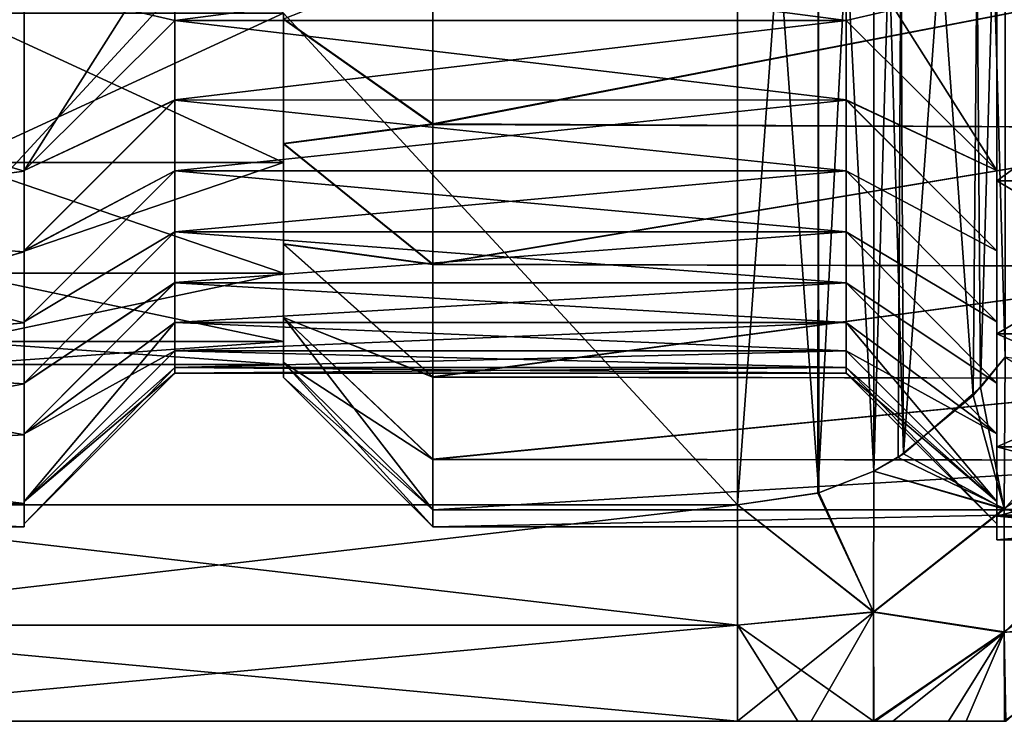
# Model space of a CAD drawing. Header units: metres. Extents: x -62 to 300, y -109 to 109.
# Tile 425 of 656: x -34.77 to -27.18, y 64.3 to 69.71. Entities that reach past the tile are written whole.
import ezdxf

# ---------------------------------------------------------------- set-up
doc = ezdxf.new("R2010")
doc.units = ezdxf.units.M
doc.layers.add('solid_500635', color=7, linetype='CONTINUOUS')

msp = doc.modelspace()

# ---------------------------------------------------------------- linework, layer by layer
at = {"layer": 'solid_500635'}
for points in [[(-29.239401, 74.630127, -20.06201), (-37.239399, 65.969872, -15.062011), (-37.239399, 74.630127, -20.06201)], [(-29.239401, 74.630127, -20.06201), (-29.239401, 65.969872, -15.062011), (-37.239399, 65.969872, -15.062011)], [(-29.239401, 65.969872, 0.722599), (-37.239399, 74.630127, 5.7226), (-37.239399, 65.969872, 0.722599)], [(-29.239401, 74.630127, 5.7226), (-37.239399, 74.630127, 5.7226), (-29.239401, 65.969872, 0.722599)], [(-28.613211, 74.540024, -20.009987), (-29.239401, 65.969872, -15.062011), (-29.239401, 74.630127, -20.06201)], [(-28.612667, 66.060127, 0.774709), (-29.239401, 74.630127, 5.7226), (-29.239401, 65.969872, 0.722599)], [(-28.618839, 74.541954, 5.671695), (-29.239401, 74.630127, 5.7226), (-28.612667, 66.060127, 0.774709)], [(-28.613211, 74.540024, -20.009987), (-28.619219, 66.05793, -15.112851), (-29.239401, 65.969872, -15.062011)], [(-28.188721, 74.371712, -19.912815), (-28.619219, 66.05793, -15.112851), (-28.613211, 74.540024, -20.009987)], [(-28.618839, 74.541954, 5.671695), (-28.612667, 66.060127, 0.774709), (-28.188559, 66.228348, 0.871829)], [(-28.618839, 74.541954, 5.671695), (-28.188559, 66.228348, 0.871829), (-28.187328, 74.371422, 5.573237)], [(-28.188721, 74.371712, -19.912815), (-28.187336, 66.228569, -15.211369), (-28.619219, 66.05793, -15.112851)], [(-27.958029, 74.238792, -19.836073), (-28.187336, 66.228569, -15.211369), (-28.188721, 74.371712, -19.912815)], [(-28.187328, 74.371422, 5.573237), (-28.188559, 66.228348, 0.871829), (-27.958639, 66.360794, 0.948297)], [(-27.998503, 74.264854, 5.511709), (-28.187328, 74.371422, 5.573237), (-27.958639, 66.360794, 0.948297)], [(-27.419758, 73.785851, 5.235154), (-27.998503, 74.264854, 5.511709), (-27.958639, 66.360794, 0.948297)], [(-27.958029, 74.238792, -19.836073), (-27.999289, 66.334656, -15.272619), (-28.187336, 66.228569, -15.211369)], [(-27.958029, 74.238792, -19.836073), (-27.420818, 66.813026, -15.548804), (-27.999289, 66.334656, -15.272619)], [(-27.36363, 73.724556, -19.539181), (-27.420818, 66.813026, -15.548804), (-27.958029, 74.238792, -19.836073)], [(-27.419758, 73.785851, 5.235154), (-27.958639, 66.360794, 0.948297), (-27.364887, 66.874039, 1.244618)], [(-27.36363, 73.724556, -19.539181), (-27.17449, 67.106483, -15.718233), (-27.420818, 66.813026, -15.548804)], [(-27.419758, 73.785851, 5.235154), (-27.364887, 66.874039, 1.244618), (-27.174473, 73.493492, 5.066363)], [(-27.174322, 73.493279, -19.405649), (-27.17449, 67.106483, -15.718233), (-27.36363, 73.724556, -19.539181)], [(-27.174473, 73.493492, 5.066363), (-27.364887, 66.874039, 1.244618), (-27.174343, 67.106689, 1.378939)], [(-37.739399, 70.95575, -16.207899), (-37.739399, 69.439903, -15.118863), (-34.739399, 69.972183, -15.548705)], [(-37.739399, 69.435303, 0.775474), (-37.739399, 70.950462, 1.865363), (-34.739399, 69.972183, 1.209294)], [(-34.739399, 68.547005, -14.217378), (-33.5774, 69.704071, -13.747869), (-33.5774, 70.380486, -14.362609)], [(-34.739399, 68.547005, -14.217378), (-33.5774, 70.380486, -14.362609), (-34.739399, 69.974388, -15.522141)], [(-33.5774, 69.703476, -0.592137), (-34.739399, 69.973709, 1.182217), (-33.5774, 70.379845, 0.022672)], [(-28.4014, 70.379982, -14.362199), (-33.5774, 70.380486, -14.362609), (-33.5774, 69.704071, -13.747869)], [(-28.4014, 70.380119, 0.022897), (-28.401402, 69.703712, -0.591902), (-33.5774, 70.379845, 0.022672)], [(-28.401402, 69.70359, -13.747386), (-28.4014, 70.379982, -14.362199), (-33.5774, 69.704071, -13.747869)], [(-28.401402, 69.703712, -0.591902), (-33.5774, 69.703476, -0.592137), (-33.5774, 70.379845, 0.022672)], [(-28.4014, 70.380119, 0.022897), (-27.239401, 68.546638, -0.122436), (-28.401402, 69.703712, -0.591902)], [(-28.401402, 69.70359, -13.747386), (-27.239401, 69.973869, -15.521749), (-28.4014, 70.379982, -14.362199)], [(-28.4014, 70.380119, 0.022897), (-27.239401, 69.974007, 1.182444), (-27.239401, 68.546638, -0.122436)], [(-31.589405, 68.90554, -14.624369), (-32.739399, 69.716286, -13.808294), (-31.589394, 70.171806, -15.695856)], [(-31.589378, 70.167603, 1.353422), (-32.739399, 69.714066, -0.533313), (-31.589405, 68.901878, 0.281322)], [(-31.589405, 68.90554, -14.624369), (-31.589394, 70.171806, -15.695856), (-25.239401, 70.126862, -15.66306)], [(-31.589378, 70.167603, 1.353422), (-31.589405, 68.901878, 0.281322), (-25.239401, 70.126862, 1.323649)], [(-31.589405, 68.90554, -14.624369), (-25.239401, 70.126862, -15.66306), (-25.239401, 68.875816, -14.593887)], [(-31.589405, 68.901878, 0.281322), (-25.239401, 68.875816, 0.254476), (-25.239401, 70.126862, 1.323649)], [(-37.739399, 69.435303, 0.775474), (-34.739399, 69.972183, 1.209294), (-34.739399, 68.540604, -0.095705)], [(-37.739399, 69.439903, -15.118863), (-34.739399, 68.540604, -14.243707), (-34.739399, 69.972183, -15.548705)], [(-34.739399, 69.974388, -15.522141), (-34.739399, 69.972183, -15.548705), (-34.739399, 68.540604, -14.243707)], [(-34.739399, 68.547005, -14.217378), (-34.739399, 69.974388, -15.522141), (-34.739399, 68.540604, -14.243707)], [(-34.739399, 69.973709, 1.182217), (-34.739399, 68.540604, -0.095705), (-34.739399, 69.972183, 1.209294)], [(-34.739399, 69.973709, 1.182217), (-34.739399, 68.546417, -0.122685), (-34.739399, 68.540604, -0.095705)], [(-33.5774, 69.703476, -0.592137), (-34.739399, 68.546417, -0.122685), (-34.739399, 69.973709, 1.182217)], [(-28.401402, 69.70359, -13.747386), (-27.239401, 68.546516, -14.216841), (-27.239401, 69.973869, -15.521749)], [(-27.239401, 69.974007, 1.182444), (-27.239401, 69.911919, 1.289094), (-27.239401, 68.466698, -0.028333)], [(-27.239401, 68.546638, -0.122436), (-27.239401, 69.974007, 1.182444), (-27.239401, 68.466698, -0.028333)], [(-27.239401, 69.973869, -15.521749), (-27.239401, 68.466698, -14.311078), (-27.239401, 69.911919, -15.628505)], [(-27.239401, 69.973869, -15.521749), (-27.239401, 68.546516, -14.216841), (-27.239401, 68.466698, -14.311078)], [(-27.239401, 69.911919, 1.289094), (-25.239401, 69.911919, 1.289094), (-25.239401, 68.466698, -0.028333)], [(-27.239401, 69.911919, 1.289094), (-25.239401, 68.466698, -0.028333), (-27.239401, 68.466698, -0.028333)], [(-27.239401, 68.466698, -14.311078), (-25.239401, 68.466698, -14.311078), (-25.239401, 69.911919, -15.628505)], [(-27.239401, 69.911919, -15.628505), (-27.239401, 68.466698, -14.311078), (-25.239401, 69.911919, -15.628505)], [(-32.739399, 69.759193, -0.629047), (-35.239399, 69.759193, -0.629047), (-35.239399, 68.608871, -2.030729)], [(-32.739399, 68.608871, -2.030729), (-32.739399, 69.759193, -0.629047), (-35.239399, 68.608871, -2.030729)], [(-32.739399, 68.608871, -12.308682), (-35.239399, 68.608871, -12.308682), (-35.239399, 69.759193, -13.710363)], [(-32.739399, 69.759193, -13.710363), (-32.739399, 68.608871, -12.308682), (-35.239399, 69.759193, -13.710363)], [(-34.739399, 68.547005, -14.217378), (-33.5774, 69.090408, -13.068887), (-33.5774, 69.704071, -13.747869)], [(-33.5774, 69.089844, -1.271212), (-34.739399, 68.546417, -0.122685), (-33.5774, 69.703476, -0.592137)], [(-28.401402, 69.70359, -13.747386), (-33.5774, 69.704071, -13.747869), (-33.5774, 69.090408, -13.068887)], [(-28.401402, 69.703712, -0.591902), (-28.401402, 69.09005, -1.27096), (-33.5774, 69.703476, -0.592137)], [(-28.401402, 69.089935, -13.068308), (-28.401402, 69.70359, -13.747386), (-33.5774, 69.090408, -13.068887)], [(-28.401402, 69.09005, -1.27096), (-33.5774, 69.089844, -1.271212), (-33.5774, 69.703476, -0.592137)], [(-32.739399, 69.759193, -13.710363), (-32.739399, 69.759193, -0.629047), (-32.739399, 68.608871, -2.030729)], [(-32.739399, 69.759193, -13.710363), (-32.739399, 68.608871, -2.030729), (-32.739399, 68.608871, -12.308682)], [(-32.739399, 69.716286, -13.808294), (-32.739399, 68.754517, -12.690675), (-32.739399, 69.714066, -0.533313)], [(-31.589405, 68.90554, -14.624369), (-32.739399, 68.754517, -12.690675), (-32.739399, 69.716286, -13.808294)], [(-32.739399, 68.754517, -12.690675), (-32.739399, 68.752777, -1.651111), (-32.739399, 69.714066, -0.533313)], [(-31.589405, 68.901878, 0.281322), (-32.739399, 69.714066, -0.533313), (-32.739399, 68.752777, -1.651111)], [(-28.401402, 69.703712, -0.591902), (-27.239401, 68.546638, -0.122436), (-28.401402, 69.09005, -1.27096)], [(-28.401402, 69.089935, -13.068308), (-27.239401, 68.546516, -14.216841), (-28.401402, 69.70359, -13.747386)], [(-37.739399, 69.439903, -15.118863), (-37.739399, 68.14254, -13.780748), (-34.739399, 68.540604, -14.243707)], [(-37.739399, 68.138664, -0.563448), (-37.739399, 69.435303, 0.775474), (-34.739399, 68.540604, -0.095705)], [(-34.739399, 67.928703, -13.47027), (-33.577396, 68.544769, -12.33061), (-33.5774, 69.090408, -13.068887)], [(-34.739399, 67.928703, -13.47027), (-33.5774, 69.090408, -13.068887), (-34.739399, 68.547005, -14.217378)], [(-33.5774, 69.089844, -1.271212), (-34.739399, 67.928131, -0.869905), (-34.739399, 68.546417, -0.122685)], [(-33.5774, 68.544235, -2.009607), (-34.739399, 67.928131, -0.869905), (-33.5774, 69.089844, -1.271212)], [(-28.401402, 69.089935, -13.068308), (-33.5774, 69.090408, -13.068887), (-33.577396, 68.544769, -12.33061)], [(-28.401402, 69.09005, -1.27096), (-28.401403, 68.544418, -2.009332), (-33.5774, 69.089844, -1.271212)], [(-28.401403, 68.544418, -2.009332), (-33.5774, 68.544235, -2.009607), (-33.5774, 69.089844, -1.271212)], [(-28.401403, 68.544304, -12.329912), (-28.401402, 69.089935, -13.068308), (-33.577396, 68.544769, -12.33061)], [(-28.401402, 69.09005, -1.27096), (-27.239401, 67.928337, -0.869632), (-28.401403, 68.544418, -2.009332)], [(-28.401403, 68.544304, -12.329912), (-27.239401, 67.928215, -13.469621), (-28.401402, 69.089935, -13.068308)], [(-28.401402, 69.09005, -1.27096), (-27.239401, 68.546638, -0.122436), (-27.239401, 67.928337, -0.869632)], [(-28.401402, 69.089935, -13.068308), (-27.239401, 67.928215, -13.469621), (-27.239401, 68.546516, -14.216841)], [(-31.589403, 67.825005, -13.36845), (-32.739399, 68.754517, -12.690675), (-31.589405, 68.90554, -14.624369)], [(-31.589405, 68.901878, 0.281322), (-32.739399, 68.752777, -1.651111), (-31.589401, 67.822021, -0.975038)], [(-31.589403, 67.825005, -13.36845), (-31.589405, 68.90554, -14.624369), (-25.239401, 68.875816, -14.593887)], [(-31.589405, 68.901878, 0.281322), (-31.589401, 67.822021, -0.975038), (-25.239401, 68.875816, 0.254476)], [(-31.589403, 67.825005, -13.36845), (-25.239401, 68.875816, -14.593887), (-25.239401, 67.806648, -13.34284)], [(-31.589401, 67.822021, -0.975038), (-25.239401, 67.806648, -0.99657), (-25.239401, 68.875816, 0.254476)], [(-32.739399, 68.754517, -12.690675), (-32.739399, 67.980888, -11.437116), (-32.739399, 68.752777, -1.651111)], [(-31.589403, 67.825005, -13.36845), (-32.739399, 67.980888, -11.437116), (-32.739399, 68.754517, -12.690675)], [(-32.739399, 67.980888, -11.437116), (-32.739399, 67.979622, -2.904788), (-32.739399, 68.752777, -1.651111)], [(-31.589401, 67.822021, -0.975038), (-32.739399, 68.752777, -1.651111), (-32.739399, 67.979622, -2.904788)], [(-32.739399, 68.608871, -2.030729), (-35.239399, 68.608871, -2.030729), (-35.239399, 67.75415, -3.6298)], [(-32.739399, 67.75415, -3.6298), (-32.739399, 68.608871, -2.030729), (-35.239399, 67.75415, -3.6298)], [(-32.739399, 67.75415, -10.709611), (-35.239399, 67.75415, -10.709611), (-35.239399, 68.608871, -12.308682)], [(-32.739399, 68.608871, -12.308682), (-32.739399, 67.75415, -10.709611), (-35.239399, 68.608871, -12.308682)], [(-32.739399, 68.608871, -12.308682), (-32.739399, 68.608871, -2.030729), (-32.739399, 67.75415, -3.6298)], [(-32.739399, 68.608871, -12.308682), (-32.739399, 67.75415, -3.6298), (-32.739399, 67.75415, -10.709611)], [(-37.739399, 68.138664, -0.563448), (-34.739399, 68.540604, -0.095705), (-34.739399, 67.920647, -0.842297)], [(-37.739399, 68.14254, -13.780748), (-34.739399, 67.920647, -13.497114), (-34.739399, 68.540604, -14.243707)], [(-34.739399, 68.547005, -14.217378), (-34.739399, 68.540604, -14.243707), (-34.739399, 67.920647, -13.497114)], [(-34.739399, 67.928703, -13.47027), (-34.739399, 68.547005, -14.217378), (-34.739399, 67.920647, -13.497114)], [(-34.739399, 68.546417, -0.122685), (-34.739399, 67.920647, -0.842297), (-34.739399, 68.540604, -0.095705)], [(-34.739399, 68.546417, -0.122685), (-34.739399, 67.928131, -0.869905), (-34.739399, 67.920647, -0.842297)], [(-34.739399, 67.380524, -12.666942), (-33.5774, 68.073036, -11.539551), (-33.577396, 68.544769, -12.33061)], [(-34.739399, 67.380524, -12.666942), (-33.577396, 68.544769, -12.33061), (-34.739399, 67.928703, -13.47027)], [(-33.5774, 68.544235, -2.009607), (-34.739399, 67.37999, -1.673342), (-34.739399, 67.928131, -0.869905)], [(-33.5774, 68.072563, -2.800749), (-34.739399, 67.37999, -1.673342), (-33.5774, 68.544235, -2.009607)], [(-28.401403, 68.544304, -12.329912), (-33.577396, 68.544769, -12.33061), (-33.5774, 68.073036, -11.539551)], [(-28.401403, 68.544418, -2.009332), (-28.4014, 68.072716, -2.80046), (-33.5774, 68.544235, -2.009607)], [(-28.4014, 68.072617, -11.538768), (-28.401403, 68.544304, -12.329912), (-33.5774, 68.073036, -11.539551)], [(-28.4014, 68.072716, -2.80046), (-33.5774, 68.072563, -2.800749), (-33.5774, 68.544235, -2.009607)], [(-28.401403, 68.544418, -2.009332), (-27.239401, 67.928337, -0.869632), (-27.239401, 67.380165, -1.673047)], [(-28.401403, 68.544418, -2.009332), (-27.239401, 67.380165, -1.673047), (-28.4014, 68.072716, -2.80046)], [(-28.401403, 68.544304, -12.329912), (-27.239401, 67.380058, -12.666184), (-27.239401, 67.928215, -13.469621)], [(-28.4014, 68.072617, -11.538768), (-27.239401, 67.380058, -12.666184), (-28.401403, 68.544304, -12.329912)], [(-27.239401, 68.546638, -0.122436), (-27.239401, 68.466698, -0.028333), (-27.239401, 67.287666, -1.589683)], [(-27.239401, 67.928337, -0.869632), (-27.239401, 68.546638, -0.122436), (-27.239401, 67.287666, -1.589683)], [(-27.239401, 68.546516, -14.216841), (-27.239401, 67.928215, -13.469621), (-27.239401, 68.466698, -14.311078)], [(-27.239401, 68.466698, -0.028333), (-25.239401, 68.466698, -0.028333), (-25.239401, 67.287666, -1.589683)], [(-27.239401, 68.466698, -0.028333), (-25.239401, 67.287666, -1.589683), (-27.239401, 67.287666, -1.589683)], [(-27.239401, 67.287666, -12.749728), (-25.239401, 67.287666, -12.749728), (-25.239401, 68.466698, -14.311078)], [(-27.239401, 68.466698, -14.311078), (-27.239401, 67.287666, -12.749728), (-25.239401, 68.466698, -14.311078)], [(-27.239401, 67.928215, -13.469621), (-27.239401, 67.287666, -12.749728), (-27.239401, 68.466698, -14.311078)], [(-37.739399, 68.14254, -13.780748), (-37.739399, 67.095825, -12.222737), (-34.739399, 67.920647, -13.497114)], [(-37.739399, 68.138664, -0.563448), (-34.739399, 67.920647, -0.842297), (-34.739399, 67.372688, -1.642324)], [(-37.739399, 67.092796, -2.122197), (-37.739399, 68.138664, -0.563448), (-34.739399, 67.372688, -1.642324)], [(-34.739399, 66.907433, -11.812418), (-33.577404, 67.681709, -10.705742), (-33.5774, 68.073036, -11.539551)], [(-34.739399, 66.907433, -11.812418), (-33.5774, 68.073036, -11.539551), (-34.739399, 67.380524, -12.666942)], [(-33.5774, 68.072563, -2.800749), (-34.739399, 66.906967, -2.527937), (-34.739399, 67.37999, -1.673342)], [(-33.5774, 67.681335, -3.634569), (-34.739399, 66.906967, -2.527937), (-33.5774, 68.072563, -2.800749)], [(-28.4014, 68.072617, -11.538768), (-33.5774, 68.073036, -11.539551), (-33.577404, 67.681709, -10.705742)], [(-28.4014, 67.681374, -10.70494), (-28.4014, 68.072617, -11.538768), (-33.577404, 67.681709, -10.705742)], [(-28.4014, 68.072716, -2.80046), (-28.4014, 67.68145, -3.634285), (-33.5774, 68.072563, -2.800749)], [(-28.4014, 67.68145, -3.634285), (-33.5774, 67.681335, -3.634569), (-33.5774, 68.072563, -2.800749)], [(-28.4014, 68.072716, -2.80046), (-27.239401, 67.380165, -1.673047), (-27.239401, 66.90712, -2.527629)], [(-28.4014, 68.072716, -2.80046), (-27.239401, 66.90712, -2.527629), (-28.4014, 67.68145, -3.634285)], [(-28.4014, 68.072617, -11.538768), (-27.239401, 66.907021, -11.811588), (-27.239401, 67.380058, -12.666184)], [(-28.4014, 67.681374, -10.70494), (-27.239401, 66.907021, -11.811588), (-28.4014, 68.072617, -11.538768)], [(-32.739399, 67.980888, -11.437116), (-32.739399, 67.412918, -10.075263), (-32.739399, 67.979622, -2.904788)], [(-31.589397, 66.95623, -11.959693), (-32.739399, 67.412918, -10.075263), (-32.739399, 67.980888, -11.437116)], [(-31.589397, 66.95623, -11.959693), (-32.739399, 67.980888, -11.437116), (-31.589403, 67.825005, -13.36845)], [(-32.739399, 67.412918, -10.075263), (-32.739399, 67.412079, -4.26674), (-32.739399, 67.979622, -2.904788)], [(-31.58939, 66.953957, -2.384151), (-32.739399, 67.979622, -2.904788), (-32.739399, 67.412079, -4.26674)], [(-31.589401, 67.822021, -0.975038), (-32.739399, 67.979622, -2.904788), (-31.58939, 66.953957, -2.384151)], [(-37.739399, 67.095825, -12.222737), (-34.739399, 67.372688, -12.697086), (-34.739399, 67.920647, -13.497114)], [(-34.739399, 67.928703, -13.47027), (-34.739399, 67.920647, -13.497114), (-34.739399, 67.372688, -12.697086)], [(-34.739399, 67.380524, -12.666942), (-34.739399, 67.928703, -13.47027), (-34.739399, 67.372688, -12.697086)], [(-34.739399, 67.928131, -0.869905), (-34.739399, 67.372688, -1.642324), (-34.739399, 67.920647, -0.842297)], [(-34.739399, 67.928131, -0.869905), (-34.739399, 67.37999, -1.673342), (-34.739399, 67.372688, -1.642324)], [(-27.239401, 67.380165, -1.673047), (-27.239401, 67.928337, -0.869632), (-27.239401, 67.287666, -1.589683)], [(-27.239401, 67.928215, -13.469621), (-27.239401, 67.380058, -12.666184), (-27.239401, 67.287666, -12.749728)], [(-31.589397, 66.95623, -11.959693), (-31.589403, 67.825005, -13.36845), (-25.239401, 67.806648, -13.34284)], [(-31.589401, 67.822021, -0.975038), (-31.58939, 66.953957, -2.384151), (-25.239401, 67.806648, -0.99657)], [(-31.589397, 66.95623, -11.959693), (-25.239401, 67.806648, -13.34284), (-25.239401, 66.943855, -11.935301)], [(-31.58939, 66.953957, -2.384151), (-25.239401, 66.943855, -2.40411), (-25.239401, 67.806648, -0.99657)], [(-32.739399, 67.75415, -3.6298), (-35.239399, 67.75415, -3.6298), (-35.239399, 67.22776, -5.365034)], [(-32.739399, 67.22776, -5.365034), (-32.739399, 67.75415, -3.6298), (-35.239399, 67.22776, -5.365034)], [(-32.739399, 67.22776, -8.974377), (-35.239399, 67.22776, -8.974377), (-35.239399, 67.75415, -10.709611)], [(-32.739399, 67.75415, -10.709611), (-32.739399, 67.22776, -8.974377), (-35.239399, 67.75415, -10.709611)], [(-32.739399, 67.75415, -10.709611), (-32.739399, 67.75415, -3.6298), (-32.739399, 67.22776, -5.365034)], [(-32.739399, 67.75415, -10.709611), (-32.739399, 67.22776, -5.365034), (-32.739399, 67.22776, -8.974377)], [(-34.739399, 66.517006, -10.920265), (-33.577396, 67.375328, -9.839687), (-33.577404, 67.681709, -10.705742)], [(-34.739399, 66.517006, -10.920265), (-33.577404, 67.681709, -10.705742), (-34.739399, 66.907433, -11.812418)], [(-33.5774, 67.681335, -3.634569), (-34.739399, 66.516647, -3.420069), (-34.739399, 66.906967, -2.527937)], [(-33.577396, 67.375092, -4.50053), (-34.739399, 66.516647, -3.420069), (-33.5774, 67.681335, -3.634569)], [(-28.4014, 67.681374, -10.70494), (-33.577404, 67.681709, -10.705742), (-33.577396, 67.375328, -9.839687)], [(-28.4014, 67.68145, -3.634285), (-28.401403, 67.37516, -4.50028), (-33.5774, 67.681335, -3.634569)], [(-28.401403, 67.37516, -4.50028), (-33.577396, 67.375092, -4.50053), (-33.5774, 67.681335, -3.634569)], [(-28.401403, 67.375114, -9.838964), (-28.4014, 67.681374, -10.70494), (-33.577396, 67.375328, -9.839687)], [(-28.4014, 67.68145, -3.634285), (-27.239401, 66.516762, -3.419774), (-28.401403, 67.37516, -4.50028)], [(-28.401403, 67.375114, -9.838964), (-27.239401, 66.516693, -10.919447), (-28.4014, 67.681374, -10.70494)], [(-28.4014, 67.68145, -3.634285), (-27.239401, 66.90712, -2.527629), (-27.239401, 66.516762, -3.419774)], [(-28.4014, 67.681374, -10.70494), (-27.239401, 66.516693, -10.919447), (-27.239401, 66.907021, -11.811588)], [(-37.739399, 67.092796, -2.122197), (-34.739399, 67.372688, -1.642324), (-34.739399, 66.900948, -2.489233)], [(-37.739399, 67.095825, -12.222737), (-34.739399, 66.900948, -11.850178), (-34.739399, 67.372688, -12.697086)], [(-34.739399, 67.380524, -12.666942), (-34.739399, 67.372688, -12.697086), (-34.739399, 66.900948, -11.850178)], [(-34.739399, 66.907433, -11.812418), (-34.739399, 67.380524, -12.666942), (-34.739399, 66.900948, -11.850178)], [(-34.739399, 67.37999, -1.673342), (-34.739399, 66.900948, -2.489233), (-34.739399, 67.372688, -1.642324)], [(-34.739399, 67.37999, -1.673342), (-34.739399, 66.906967, -2.527937), (-34.739399, 66.900948, -2.489233)], [(-34.739399, 65.994324, -9.057649), (-33.577415, 67.15696, -8.9539), (-33.577396, 67.375328, -9.839687)], [(-34.739399, 65.994324, -9.057649), (-33.577396, 67.375328, -9.839687), (-34.739399, 66.517006, -10.920265)], [(-33.577412, 67.156845, -5.386115), (-34.739399, 66.516647, -3.420069), (-33.577396, 67.375092, -4.50053)], [(-28.401403, 67.375114, -9.838964), (-33.577396, 67.375328, -9.839687), (-33.577415, 67.15696, -8.9539)], [(-28.40139, 67.156853, -8.953359), (-28.401403, 67.375114, -9.838964), (-33.577415, 67.15696, -8.9539)], [(-28.401388, 67.156876, -5.385928), (-33.577412, 67.156845, -5.386115), (-33.577396, 67.375092, -4.50053)], [(-28.401403, 67.37516, -4.50028), (-28.401388, 67.156876, -5.385928), (-33.577396, 67.375092, -4.50053)], [(-32.739399, 67.412918, -10.075263), (-32.739399, 67.066597, -8.64014), (-32.739399, 67.412079, -4.26674)], [(-31.589399, 65.930954, -8.822865), (-32.739399, 67.066597, -8.64014), (-32.739399, 67.412918, -10.075263)], [(-31.589401, 66.319717, -10.432219), (-32.739399, 67.412918, -10.075263), (-31.589397, 66.95623, -11.959693)], [(-31.589399, 65.930954, -8.822865), (-32.739399, 67.412918, -10.075263), (-31.589401, 66.319717, -10.432219)], [(-32.739399, 67.066597, -8.64014), (-32.739399, 67.066177, -5.701913), (-32.739399, 67.412079, -4.26674)], [(-31.589394, 66.318169, -3.911948), (-32.739399, 67.412079, -4.26674), (-32.739399, 67.066177, -5.701913)], [(-31.58939, 66.953957, -2.384151), (-32.739399, 67.412079, -4.26674), (-31.589394, 66.318169, -3.911948)], [(-28.401403, 67.37516, -4.50028), (-27.239401, 66.516762, -3.419774), (-27.239401, 65.994247, -5.282146)], [(-28.401403, 67.37516, -4.50028), (-27.239401, 65.994247, -5.282146), (-28.401388, 67.156876, -5.385928)], [(-28.40139, 67.156853, -8.953359), (-27.239401, 66.516693, -10.919447), (-28.401403, 67.375114, -9.838964)], [(-27.239401, 67.380165, -1.673047), (-27.239401, 67.287666, -1.589683), (-27.239401, 66.415855, -3.340385)], [(-27.239401, 66.90712, -2.527629), (-27.239401, 67.380165, -1.673047), (-27.239401, 66.415855, -3.340385)], [(-27.239401, 67.380058, -12.666184), (-27.239401, 66.907021, -11.811588), (-27.239401, 67.287666, -12.749728)], [(-27.239401, 67.287666, -1.589683), (-25.239401, 67.287666, -1.589683), (-25.239401, 66.415855, -3.340385)], [(-27.239401, 67.287666, -1.589683), (-25.239401, 66.415855, -3.340385), (-27.239401, 66.415855, -3.340385)], [(-27.239401, 66.415855, -10.999025), (-25.239401, 66.415855, -10.999025), (-25.239401, 67.287666, -12.749728)], [(-27.239401, 67.287666, -12.749728), (-27.239401, 66.415855, -10.999025), (-25.239401, 67.287666, -12.749728)], [(-27.239401, 66.907021, -11.811588), (-27.239401, 66.415855, -10.999025), (-27.239401, 67.287666, -12.749728)], [(-32.739399, 67.22776, -5.365034), (-35.239399, 67.22776, -5.365034), (-35.239399, 67.050011, -7.169705)], [(-32.739399, 67.050011, -7.169705), (-35.239399, 67.050011, -7.169705), (-35.239399, 67.22776, -8.974377)], [(-32.739399, 67.050011, -7.169705), (-32.739399, 67.22776, -5.365034), (-35.239399, 67.050011, -7.169705)], [(-32.739399, 67.22776, -8.974377), (-32.739399, 67.050011, -7.169705), (-35.239399, 67.22776, -8.974377)], [(-32.739399, 67.22776, -8.974377), (-32.739399, 67.22776, -5.365034), (-32.739399, 67.050011, -7.169705)], [(-34.739399, 65.994324, -9.057649), (-33.577423, 67.027191, -8.06049), (-33.577415, 67.15696, -8.9539)], [(-33.577412, 67.156845, -5.386115), (-34.739399, 65.994209, -5.282333), (-34.739399, 66.516647, -3.420069)], [(-33.577415, 67.027153, -6.279251), (-34.739399, 65.994209, -5.282333), (-33.577412, 67.156845, -5.386115)], [(-28.40139, 67.156853, -8.953359), (-33.577415, 67.15696, -8.9539), (-33.577423, 67.027191, -8.06049)], [(-28.401386, 67.027161, -8.060195), (-28.40139, 67.156853, -8.953359), (-33.577423, 67.027191, -8.06049)], [(-28.401384, 67.027168, -6.279149), (-33.577415, 67.027153, -6.279251), (-33.577412, 67.156845, -5.386115)], [(-28.401388, 67.156876, -5.385928), (-28.401384, 67.027168, -6.279149), (-33.577412, 67.156845, -5.386115)], [(-28.40139, 67.156853, -8.953359), (-27.239401, 65.994225, -9.057148), (-27.239401, 66.516693, -10.919447)], [(-28.401386, 67.027161, -8.060195), (-27.239401, 65.994225, -9.057148), (-28.40139, 67.156853, -8.953359)], [(-28.401388, 67.156876, -5.385928), (-27.239401, 65.994247, -5.282146), (-28.401384, 67.027168, -6.279149)], [(-37.739399, 67.095825, -12.222737), (-37.739399, 66.345001, -10.508576), (-34.739399, 66.900948, -11.850178)], [(-37.739399, 67.092796, -2.122197), (-34.739399, 66.900948, -2.489233), (-34.739399, 66.509102, -3.376511)], [(-37.739399, 66.343239, -3.836102), (-37.739399, 67.092796, -2.122197), (-34.739399, 66.509102, -3.376511)], [(-32.739399, 67.066597, -8.64014), (-32.739399, 66.950439, -7.171034), (-32.739399, 67.066177, -5.701913)], [(-31.589401, 65.800003, -7.172228), (-32.739399, 66.950439, -7.171034), (-32.739399, 67.066597, -8.64014)], [(-31.589401, 65.800003, -7.172228), (-32.739399, 67.066597, -8.64014), (-31.589399, 65.930954, -8.822865)], [(-31.589399, 65.930168, -5.521517), (-32.739399, 67.066177, -5.701913), (-32.739399, 66.950439, -7.171034)], [(-31.589394, 66.318169, -3.911948), (-32.739399, 67.066177, -5.701913), (-31.589399, 65.930168, -5.521517)], [(-27.420818, 66.813026, -15.548804), (-27.17449, 67.106483, -15.718233), (-27.183178, 65.939735, -14.266103)], [(-27.183178, 65.935722, -0.079167), (-27.174343, 67.106689, 1.378939), (-27.364887, 66.874039, 1.244618)], [(-26.2693, 66.959717, 0.399552), (-27.174343, 67.106689, 1.378939), (-27.183178, 65.935722, -0.079167)], [(-27.183178, 65.939735, -14.266103), (-27.17449, 67.106483, -15.718233), (-26.2693, 66.552361, -14.20661)], [(-34.739399, 65.822502, -7.169705), (-33.5774, 66.984497, -7.169705), (-33.577423, 67.027191, -8.06049)], [(-34.739399, 65.994324, -9.057649), (-34.739399, 65.822502, -7.169705), (-33.577423, 67.027191, -8.06049)], [(-33.577415, 67.027153, -6.279251), (-33.5774, 66.984497, -7.169705), (-34.739399, 65.994209, -5.282333)], [(-34.739399, 65.994209, -5.282333), (-33.5774, 66.984497, -7.169705), (-34.739399, 65.822502, -7.169705)], [(-28.401386, 67.027161, -8.060195), (-33.577423, 67.027191, -8.06049), (-33.5774, 66.984497, -7.169705)], [(-28.401384, 67.027168, -6.279149), (-28.4014, 66.984497, -7.169705), (-33.577415, 67.027153, -6.279251)], [(-33.577415, 67.027153, -6.279251), (-28.4014, 66.984497, -7.169705), (-33.5774, 66.984497, -7.169705)], [(-28.4014, 66.984497, -7.169705), (-28.401386, 67.027161, -8.060195), (-33.5774, 66.984497, -7.169705)], [(-28.401384, 67.027168, -6.279149), (-27.239401, 65.822502, -7.169705), (-28.4014, 66.984497, -7.169705)], [(-28.4014, 66.984497, -7.169705), (-27.239401, 65.994225, -9.057148), (-28.401386, 67.027161, -8.060195)], [(-28.4014, 66.984497, -7.169705), (-27.239401, 65.822502, -7.169705), (-27.239401, 65.994225, -9.057148)], [(-28.401384, 67.027168, -6.279149), (-27.239401, 65.994247, -5.282146), (-27.239401, 65.822502, -7.169705)], [(-37.739399, 66.345001, -10.508576), (-34.739399, 66.509102, -10.9629), (-34.739399, 66.900948, -11.850178)], [(-34.739399, 66.907433, -11.812418), (-34.739399, 66.900948, -11.850178), (-34.739399, 66.509102, -10.9629)], [(-34.739399, 66.517006, -10.920265), (-34.739399, 66.907433, -11.812418), (-34.739399, 66.509102, -10.9629)], [(-34.739399, 66.906967, -2.527937), (-34.739399, 66.509102, -3.376511), (-34.739399, 66.900948, -2.489233)], [(-34.739399, 66.906967, -2.527937), (-34.739399, 66.516647, -3.420069), (-34.739399, 66.509102, -3.376511)], [(-31.589399, 65.930168, -5.521517), (-32.739399, 66.950439, -7.171034), (-31.589401, 65.800003, -7.172228)], [(-31.589401, 66.319717, -10.432219), (-31.589397, 66.95623, -11.959693), (-25.239401, 66.943855, -11.935301)], [(-31.589401, 66.319717, -10.432219), (-25.239401, 66.943855, -11.935301), (-25.239401, 66.314156, -10.4133)], [(-31.58939, 66.953957, -2.384151), (-31.589394, 66.318169, -3.911948), (-25.239401, 66.943855, -2.40411)], [(-31.589394, 66.318169, -3.911948), (-25.239401, 66.314156, -3.926111), (-25.239401, 66.943855, -2.40411)], [(-27.239401, 66.516762, -3.419774), (-27.239401, 66.90712, -2.527629), (-27.239401, 66.415855, -3.340385)], [(-27.239401, 66.907021, -11.811588), (-27.239401, 66.516693, -10.919447), (-27.239401, 66.415855, -10.999025)], [(-26.2693, 65.901489, -1.136008), (-26.2693, 66.959717, 0.399552), (-27.183178, 65.935722, -0.079167)], [(-27.183178, 65.935722, -0.079167), (-27.364887, 66.874039, 1.244618), (-27.958639, 66.360794, 0.948297)], [(-27.999289, 66.334656, -15.272619), (-27.420818, 66.813026, -15.548804), (-27.183178, 65.939735, -14.266103)], [(-34.739399, 66.517006, -10.920265), (-34.739399, 66.509102, -10.9629), (-34.739399, 65.978836, -9.099014)], [(-34.739399, 65.994324, -9.057649), (-34.739399, 66.517006, -10.920265), (-34.739399, 65.978836, -9.099014)], [(-34.739399, 66.516647, -3.420069), (-34.739399, 65.978836, -5.240397), (-34.739399, 66.509102, -3.376511)], [(-34.739399, 66.516647, -3.420069), (-34.739399, 65.994209, -5.282333), (-34.739399, 65.978836, -5.240397)], [(-27.239401, 66.516762, -3.419774), (-27.239401, 66.415855, -3.340385), (-27.239401, 65.880539, -5.222023)], [(-27.239401, 65.994247, -5.282146), (-27.239401, 66.516762, -3.419774), (-27.239401, 65.880539, -5.222023)], [(-27.239401, 66.516693, -10.919447), (-27.239401, 65.880539, -9.117389), (-27.239401, 66.415855, -10.999025)], [(-27.239401, 66.516693, -10.919447), (-27.239401, 65.994225, -9.057148), (-27.239401, 65.880539, -9.117389)], [(-27.183178, 65.939735, -14.266103), (-26.2693, 66.552361, -14.20661), (-26.2693, 65.655853, -12.758686)], [(-37.739399, 66.343239, -3.836102), (-34.739399, 66.509102, -3.376511), (-34.739399, 65.978836, -5.240397)], [(-37.739399, 66.345001, -10.508576), (-34.739399, 65.978836, -9.099014), (-34.739399, 66.509102, -10.9629)], [(-27.183178, 65.935722, -0.079167), (-27.958639, 66.360794, 0.948297), (-28.188559, 66.228348, 0.871829)], [(-27.239401, 66.415855, -3.340385), (-25.239401, 66.415855, -3.340385), (-25.239401, 65.880539, -5.222023)], [(-27.239401, 66.415855, -3.340385), (-25.239401, 65.880539, -5.222023), (-27.239401, 65.880539, -5.222023)], [(-27.239401, 65.880539, -9.117389), (-25.239401, 65.880539, -9.117389), (-25.239401, 66.415855, -10.999025)], [(-27.239401, 66.415855, -10.999025), (-27.239401, 65.880539, -9.117389), (-25.239401, 66.415855, -10.999025)], [(-37.739399, 66.345001, -10.508576), (-37.739399, 65.923347, -8.774418), (-34.739399, 65.978836, -9.099014)], [(-37.739399, 65.922844, -5.568248), (-37.739399, 66.343239, -3.836102), (-34.739399, 65.978836, -5.240397)], [(-31.589399, 65.930954, -8.822865), (-31.589401, 66.319717, -10.432219), (-25.239401, 66.314156, -10.4133)], [(-31.589394, 66.318169, -3.911948), (-31.589399, 65.930168, -5.521517), (-25.239401, 66.314156, -3.926111)], [(-31.589399, 65.930954, -8.822865), (-25.239401, 66.314156, -10.4133), (-25.239401, 65.92997, -8.813846)], [(-31.589399, 65.930168, -5.521517), (-25.239401, 65.92997, -5.525565), (-25.239401, 66.314156, -3.926111)], [(-28.187336, 66.228569, -15.211369), (-27.999289, 66.334656, -15.272619), (-27.183178, 65.939735, -14.266103)], [(-28.619219, 66.05793, -15.112851), (-28.187336, 66.228569, -15.211369), (-28.18932, 65.143257, -13.622626)], [(-28.18932, 65.140221, -0.722038), (-28.188559, 66.228348, 0.871829), (-28.612667, 66.060127, 0.774709)], [(-28.18932, 65.143257, -13.622626), (-28.187336, 66.228569, -15.211369), (-27.183178, 65.939735, -14.266103)], [(-27.183178, 65.935722, -0.079167), (-28.188559, 66.228348, 0.871829), (-28.18932, 65.140221, -0.722038)], [(-28.18932, 65.140221, -0.722038), (-28.612667, 66.060127, 0.774709), (-29.239401, 65.969872, 0.722599)], [(-28.619219, 66.05793, -15.112851), (-28.18932, 65.143257, -13.622626), (-29.239401, 65.969872, -15.062011)], [(-37.739399, 65.922844, -5.568248), (-34.739399, 65.978836, -5.240397), (-34.739399, 65.800003, -7.169705)], [(-37.739399, 65.800003, -7.169705), (-34.739399, 65.800003, -7.169705), (-34.739399, 65.978836, -9.099014)], [(-37.739399, 65.923347, -8.774418), (-37.739399, 65.800003, -7.169705), (-34.739399, 65.978836, -9.099014)], [(-34.739399, 65.994324, -9.057649), (-34.739399, 65.978836, -9.099014), (-34.739399, 65.800003, -7.169705)], [(-34.739399, 65.994324, -9.057649), (-34.739399, 65.800003, -7.169705), (-34.739399, 65.822502, -7.169705)], [(-34.739399, 65.994209, -5.282333), (-34.739399, 65.822502, -7.169705), (-34.739399, 65.978836, -5.240397)], [(-34.739399, 65.822502, -7.169705), (-34.739399, 65.800003, -7.169705), (-34.739399, 65.978836, -5.240397)], [(-27.239401, 65.994247, -5.282146), (-27.239401, 65.880539, -5.222023), (-27.239401, 65.699997, -7.169705)], [(-27.239401, 65.994247, -5.282146), (-27.239401, 65.699997, -7.169705), (-27.239401, 65.822502, -7.169705)], [(-27.239401, 65.994225, -9.057148), (-27.239401, 65.822502, -7.169705), (-27.239401, 65.880539, -9.117389)], [(-37.739399, 65.922844, -5.568248), (-34.739399, 65.800003, -7.169705), (-37.739399, 65.800003, -7.169705)], [(-29.239401, 65.041672, -13.669705), (-37.239399, 65.041672, -13.669705), (-37.239399, 65.969872, -15.062011)], [(-29.239401, 65.969872, -15.062011), (-29.239401, 65.041672, -13.669705), (-37.239399, 65.969872, -15.062011)], [(-29.239401, 65.969872, 0.722599), (-37.239399, 65.969872, 0.722599), (-37.239399, 65.041672, -0.669705)], [(-29.239401, 65.041672, -0.669705), (-29.239401, 65.969872, 0.722599), (-37.239399, 65.041672, -0.669705)], [(-31.589401, 65.800003, -7.172228), (-31.589399, 65.930954, -8.822865), (-25.239401, 65.92997, -8.813846)], [(-31.589399, 65.930168, -5.521517), (-31.589401, 65.800003, -7.172228), (-25.239401, 65.92997, -5.525565)], [(-31.589401, 65.800003, -7.172228), (-25.239401, 65.92997, -8.813846), (-25.239401, 65.800003, -7.169705)], [(-31.589401, 65.800003, -7.172228), (-25.239401, 65.800003, -7.169705), (-25.239401, 65.92997, -5.525565)], [(-28.18932, 65.143257, -13.622626), (-29.239401, 65.041672, -13.669705), (-29.239401, 65.969872, -15.062011)], [(-28.18932, 65.140221, -0.722038), (-29.239401, 65.969872, 0.722599), (-29.239401, 65.041672, -0.669705)], [(-28.18932, 65.143257, -13.622626), (-27.183178, 65.939735, -14.266103), (-27.183178, 64.99015, -12.626933)], [(-27.183178, 64.983986, -1.725284), (-27.183178, 65.935722, -0.079167), (-28.18932, 65.140221, -0.722038)], [(-27.183178, 64.99015, -12.626933), (-27.183178, 65.939735, -14.266103), (-26.2693, 65.655853, -12.758686)], [(-26.2693, 65.901489, -1.136008), (-27.183178, 65.935722, -0.079167), (-27.183178, 64.983986, -1.725284)], [(-27.239401, 65.880539, -5.222023), (-25.239401, 65.880539, -5.222023), (-25.239401, 65.699997, -7.169705)], [(-27.239401, 65.699997, -7.169705), (-25.239401, 65.699997, -7.169705), (-25.239401, 65.880539, -9.117389)], [(-27.239401, 65.880539, -5.222023), (-25.239401, 65.699997, -7.169705), (-27.239401, 65.699997, -7.169705)], [(-27.239401, 65.880539, -9.117389), (-27.239401, 65.699997, -7.169705), (-25.239401, 65.880539, -9.117389)], [(-27.239401, 65.822502, -7.169705), (-27.239401, 65.699997, -7.169705), (-27.239401, 65.880539, -9.117389)], [(-26.2693, 65.093468, -2.816751), (-26.2693, 65.901489, -1.136008), (-27.183178, 64.983986, -1.725284)], [(-27.183178, 64.99015, -12.626933), (-26.2693, 65.655853, -12.758686), (-26.2693, 64.972931, -11.198614)], [(-28.18992, 64.300003, -11.870644), (-29.239401, 65.041672, -13.669705), (-28.18932, 65.143257, -13.622626)], [(-28.18992, 64.300003, -11.870644), (-28.18932, 65.143257, -13.622626), (-27.183178, 64.99015, -12.626933)], [(-28.18932, 65.140221, -0.722038), (-29.239401, 65.041672, -0.669705), (-29.239401, 64.300003, -2.169705)], [(-28.67137, 64.300003, -2.255906), (-28.18932, 65.140221, -0.722038), (-29.239401, 64.300003, -2.169705)], [(-28.67137, 64.300003, -2.255906), (-28.188511, 64.300003, -2.468373), (-28.18932, 65.140221, -0.722038)], [(-27.183178, 64.983986, -1.725284), (-28.18932, 65.140221, -0.722038), (-28.188511, 64.300003, -2.468373)], [(-26.2693, 65.093468, -2.816751), (-27.183178, 64.983986, -1.725284), (-27.170197, 64.300003, -3.489769)], [(-29.239401, 64.300003, -12.169705), (-37.239399, 64.300003, -12.169705), (-37.239399, 65.041672, -13.669705)], [(-29.239401, 65.041672, -13.669705), (-29.239401, 64.300003, -12.169705), (-37.239399, 65.041672, -13.669705)], [(-29.239401, 65.041672, -0.669705), (-37.239399, 65.041672, -0.669705), (-37.239399, 64.300003, -2.169705)], [(-29.239401, 65.041672, -0.669705), (-37.239399, 64.300003, -2.169705), (-29.239401, 64.300003, -2.169705)], [(-28.774483, 64.300003, -12.11125), (-29.239401, 64.300003, -12.169705), (-29.239401, 65.041672, -13.669705)], [(-28.774483, 64.300003, -12.11125), (-29.239401, 65.041672, -13.669705), (-28.18992, 64.300003, -11.870644)], [(-28.177891, 64.300003, -11.863478), (-28.18992, 64.300003, -11.870644), (-27.183178, 64.99015, -12.626933)], [(-27.183178, 64.983986, -1.725284), (-28.188511, 64.300003, -2.468373), (-28.042429, 64.300003, -2.561426)], [(-28.177891, 64.300003, -11.863478), (-27.183178, 64.99015, -12.626933), (-27.610971, 64.300003, -11.409809)], [(-27.475893, 64.300003, -3.077162), (-27.183178, 64.983986, -1.725284), (-28.042429, 64.300003, -2.561426)], [(-27.610971, 64.300003, -11.409809), (-27.183178, 64.99015, -12.626933), (-27.180546, 64.300003, -10.86518)], [(-27.475893, 64.300003, -3.077162), (-27.170197, 64.300003, -3.489769), (-27.183178, 64.983986, -1.725284)], [(-27.180546, 64.300003, -10.86518), (-27.183178, 64.99015, -12.626933), (-26.2693, 64.972931, -11.198614)], [(-37.239399, 64.300003, -2.169705), (-37.239399, 64.300003, -12.169705), (-29.239401, 64.300003, -12.169705)], [(-29.239401, 64.300003, -2.169705), (-37.239399, 64.300003, -2.169705), (-29.239401, 64.300003, -12.169705)], [(-29.239401, 64.300003, -2.169705), (-29.239401, 64.300003, -12.169705), (-28.774483, 64.300003, -12.11125)], [(-28.67137, 64.300003, -2.255906), (-29.239401, 64.300003, -2.169705), (-28.774483, 64.300003, -12.11125)], [(-28.67137, 64.300003, -2.255906), (-28.774483, 64.300003, -12.11125), (-28.18992, 64.300003, -11.870644)], [(-28.67137, 64.300003, -2.255906), (-28.18992, 64.300003, -11.870644), (-28.188511, 64.300003, -2.468373)], [(-28.188511, 64.300003, -2.468373), (-28.18992, 64.300003, -11.870644), (-28.177891, 64.300003, -11.863478)], [(-28.042429, 64.300003, -2.561426), (-28.188511, 64.300003, -2.468373), (-28.177891, 64.300003, -11.863478)], [(-28.042429, 64.300003, -2.561426), (-28.177891, 64.300003, -11.863478), (-27.610971, 64.300003, -11.409809)], [(-27.475893, 64.300003, -3.077162), (-28.042429, 64.300003, -2.561426), (-27.610971, 64.300003, -11.409809)], [(-27.475893, 64.300003, -3.077162), (-27.610971, 64.300003, -11.409809), (-27.180546, 64.300003, -10.86518)], [(-27.475893, 64.300003, -3.077162), (-27.180546, 64.300003, -10.86518), (-27.170197, 64.300003, -3.489769)]]:
    msp.add_3dface(points, dxfattribs=at)

doc.saveas('drawing.dxf')
